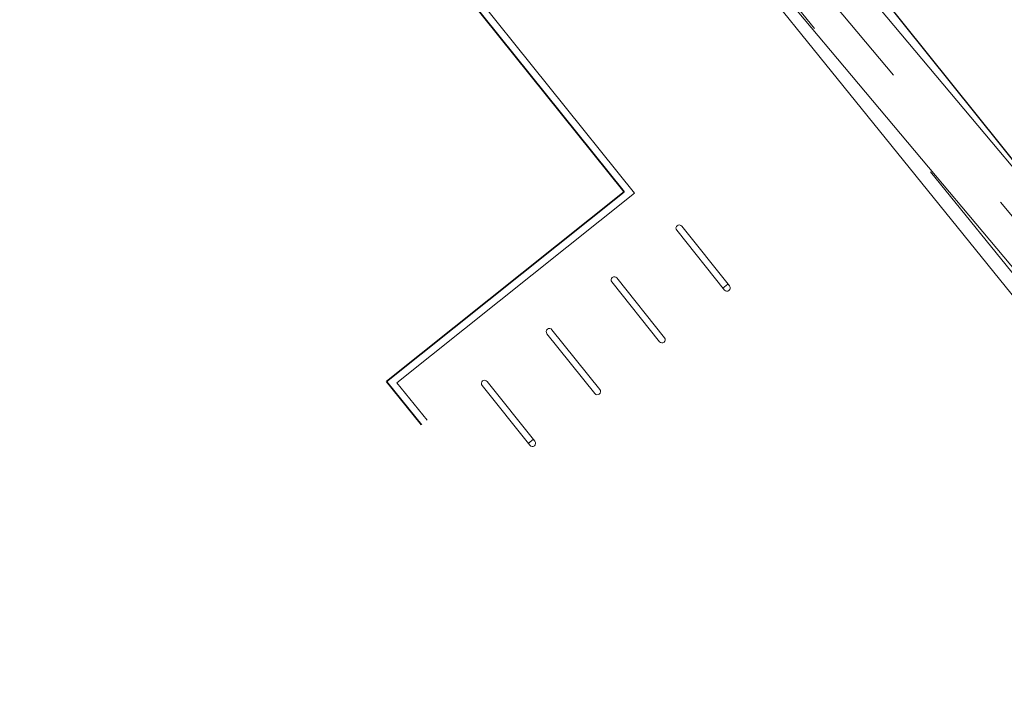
# Model space of a CAD drawing. Header units: metres. Extents: x 92403 to 95147, y 464428 to 465602.
# Tile 504 of 568: x 93344 to 93355, y 465156 to 465163. Entities that reach past the tile are written whole.
import ezdxf

# ---------------------------------------------------------------- set-up
doc = ezdxf.new("R2010")
doc.units = ezdxf.units.M
for name, pattern in [('RI-GWA', [18.45, 6, -1.8, 1.75, -1.8, 1.75, -1.8, 1.75, -1.8]), ('VH-OPSLUITBAND_80X200', [14, 8, -2, 2, -2]), ('VH-TROTTOIRBAND', [15, 5, -2, 2, -2, 2, -2])]:
    doc.linetypes.add(name, pattern=pattern)
doc.layers.get('0').update_dxf_attribs({"linetype": 'CONTINUOUS'})
doc.layers.add('B-OI-RI-GWA_TRANSPORTLEIDING-G', color=7, linetype='RI-GWA', lineweight=18, true_color=0xff8400)
for name, color, linetype, lineweight in [('B-WE-IE-MEUBILAIR_WEGMEUBILAIR_FIETSREK-G', 7, 'CONTINUOUS', 9), ('B-WE-VH-VERHARDING_FUNDERING-G', 252, 'CONTINUOUS', 18), ('N-WE-GW-ONTGRAVING-V', 2, 'CONTINUOUS', 30), ('N-WE-VH-KANTOPSLUITING_OPSLUITBAND_80X200-G', 7, 'VH-OPSLUITBAND_80X200', 35), ('N-WE-VH-KANTOPSLUITING_TROTTOIRBAND-G', 7, 'VH-TROTTOIRBAND', 35), ('N-WE-VH-KANTOPSLUITING_VOORKANTBAND-G', 50, 'CONTINUOUS', 35)]:
    doc.layers.add(name, color=color, linetype=linetype, lineweight=lineweight)

# ---------------------------------------------------------------- blocks, each defined once
blk = doc.blocks.new('Fietsnietje boven')
at = {"true_color": 0xffffff}
h = blk.add_hatch(dxfattribs=at)
h.set_pattern_fill('ANGLE')
h.set_pattern_definition([(0, (-95779.41, -463818.406), (0, 6.985), [5.08, -1.905]), (90, (-95779.41, -463818.406), (-6.985, 4e-16), [5.08, -1.905])])
edge = h.paths.add_edge_path()
edge.add_line((-0.415, -0.035), (0.415, -0.035))
edge.add_arc((0.415, 0), 0.035, 270, 360)
edge.add_arc((0.415, 0), 0.035, 0, 90)
edge.add_line((0.415, 0.035), (-0.415, 0.035))
edge.add_arc((-0.415, 0), 0.035, 90, 180)
edge.add_arc((-0.415, 0), 0.035, 180, 270)
blk.add_lwpolyline([(-0.415, -0.035), (0.415, -0.035, 0.414214), (0.45, 0), (0.45, 0, 0.414214), (0.415, 0.035), (-0.415, 0.035, 0.414214), (-0.45, 0), (-0.45, 0, 0.414214)], format="xyb", close=True)

msp = doc.modelspace()

# ---------------------------------------------------------------- linework, layer by layer
at = {"layer": 'B-OI-RI-GWA_TRANSPORTLEIDING-G', "flags": 128}
msp.add_lwpolyline([(93345.02, 465172.545), (93349.375, 465167.386), (93366.614, 465146.851), (93389.518, 465120.228)], dxfattribs=at)
at = {"layer": 'B-WE-VH-VERHARDING_FUNDERING-G', "lineweight": 13, "flags": 128}
for points in [[(93345.287449, 465172.770768), (93349.642757, 465167.611403), (93366.880704, 465147.077658), (93389.783324, 465120.456261)], [(93344.752551, 465172.319232), (93349.107243, 465167.160597), (93366.347296, 465146.624342), (93389.252676, 465119.999739)]]:
    msp.add_lwpolyline(points, dxfattribs=at)
at = {"layer": 'N-WE-GW-ONTGRAVING-V', "flags": 128}
msp.add_lwpolyline([(93403.426947, 465181.733642), (93388.936499, 465199.436043), (93383.626715, 465205.690746), (93348.152106, 465176.718038), (93350.367437, 465173.965667), (93349.986033, 465173.641994), (93373.790967, 465143.453099), (93372.907063, 465142.756112), (93387.855532, 465125.380409), (93386.187779, 465123.945627), (93367.908643, 465145.192808), (93350.36486, 465167.077422), (93350.509806, 465167.216653), (93345.847636, 465173.276479), (93327.621033, 465155.298307), (93312.871386, 465140.711711), (93314.151293, 465139.169531), (93313.777648, 465138.836642), (93346.083816, 465098.82423), (93343.292956, 465096.57956), (93358.90146, 465077.109146)], dxfattribs=at)
at = {"layer": 'N-WE-VH-KANTOPSLUITING_OPSLUITBAND_80X200-G', "flags": 128}
msp.add_lwpolyline([(93348.337639, 465158.729888), (93347.95749, 465159.199659), (93350.534, 465161.257), (93348.727, 465163.511), (93348.551, 465163.727), (93348.358, 465163.928), (93348.148, 465164.111), (93347.923, 465164.275), (93347.874, 465164.305), (93347.685, 465164.419), (93347.435, 465164.543), (93347.175, 465164.645), (93346.908, 465164.724), (93346.635, 465164.779), (93346.359, 465164.811), (93346.08, 465164.82), (93345.802, 465164.804), (93345.526, 465164.765), (93345.255, 465164.702), (93344.99, 465164.616), (93344.733, 465164.507), (93344.487, 465164.377), (93344.253, 465164.226), (93344.032, 465164.056), (93342.76, 465162.848), (93334.461, 465154.973), (93328.58, 465149.186), (93316.108722, 465136.526273), (93316.863761, 465134.690373)], dxfattribs=at)
at = {"layer": 'N-WE-VH-KANTOPSLUITING_TROTTOIRBAND-G', "lineweight": 15}
msp.add_lwpolyline([(93349.45606, 465166.920075), (93367.593509, 465144.483136, 0.412765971), (93368.014255, 465144.4375), (93370.2424, 465146.220529, -0.415651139), (93370.876289, 465146.148613), (93373.257706, 465143.142589)], format="xyb", dxfattribs=at)
at = {"layer": 'N-WE-VH-KANTOPSLUITING_VOORKANTBAND-G', "linetype": 'Continuous', "lineweight": 15}
msp.add_lwpolyline([(93373.140131, 465143.049443), (93370.758713, 465146.055468, 0.415651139), (93370.336121, 465146.103412), (93368.107976, 465144.320382, -0.412765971), (93367.476857, 465144.388838), (93349.339408, 465166.825777), (93349.45606, 465166.920075)], format="xyb", dxfattribs=at)
msp.add_lwpolyline([(93343.979926, 465164.116874), (93344.206844, 465164.291426), (93344.446546, 465164.446106), (93344.698631, 465164.579321), (93344.961981, 465164.691014), (93345.233556, 465164.779148), (93345.511318, 465164.84372), (93345.794091, 465164.883677), (93346.078989, 465164.900074), (93346.364907, 465164.890851), (93346.647528, 465164.858083), (93346.927287, 465164.801722), (93347.201005, 465164.720734), (93347.467443, 465164.616208), (93347.723499, 465164.489205), (93347.915546, 465164.373366), (93347.967519, 465164.341546), (93348.197934, 465164.173599), (93348.413241, 465163.985975), (93348.610961, 465163.780059), (93348.789219, 465163.561288), (93350.646555, 465161.2445), (93348.070332, 465159.187389), (93348.4, 465158.78)], dxfattribs=at)

# ---------------------------------------------------------------- block references
at = {"layer": 'B-WE-IE-MEUBILAIR_WEGMEUBILAIR_FIETSREK-G', "rotation": 308.6073323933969}
for p in [(93351.391278, 465160.539713), (93350.687982, 465159.978131), (93349.984685, 465159.416549), (93349.281389, 465158.854968)]:
    msp.add_blockref('Fietsnietje boven', p, dxfattribs=at)

doc.saveas('drawing.dxf')
